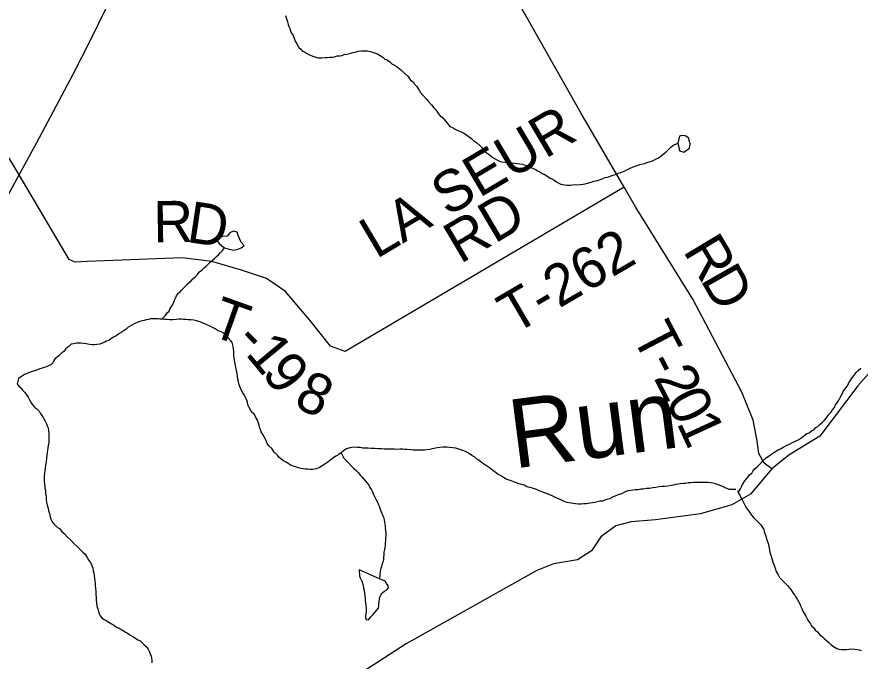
# Model space of a CAD drawing. Extents: x 1310247 to 1664935, y 284496 to 704931.
# Drawn here: x 1526231 to 1532360, y 485411 to 490091 of the extents above; entities that cross this region are included whole.
import ezdxf

# ---------------------------------------------------------------- set-up
doc = ezdxf.new("R2010")
doc.units = 0
for name, color, linetype in [('GM_X_County_Road_Text', 7, 'Continuous'), ('GM_X_County_Subdivision_Text', 7, 'Continuous'), ('GM_X_Interstate_Shield', 7, 'Continuous'), ('GM_X_Minor_Lake_Text', 7, 'Continuous'), ('GM_X_Minor_River', 7, 'Continuous'), ('GM_X_Minor_River_Text', 7, 'Continuous'), ('GM_X_Township_Subdivision', 7, 'Continuous')]:
    doc.layers.add(name, color=color, linetype=linetype)

msp = doc.modelspace()

# ---------------------------------------------------------------- linework, layer by layer
at = {"layer": 'GM_X_County_Road_Text'}
msp.add_lwpolyline([(1532455.1, 487535.2), (1532342.7, 487410.6), (1532067.8, 487045.9), (1531842.7, 486907), (1531718.6, 486806.7), (1531563.1, 486624.6), (1531427.3, 486546.5), (1531199.2, 486479.8), (1530873.2, 486436.8), (1530696.2, 486421.5), (1530585.3, 486393.1), (1530475.5, 486312.6), (1530407.6, 486211.4), (1530306.2, 486146.8), (1530131, 486117.4), (1530009.7, 486069.1), (1529059.3, 485536.4), (1528499.3, 485174.1), (1528246, 485031.6), (1527989.2, 484923.3), (1527759.5, 484880.8), (1527557.2, 484787.6), (1526800, 484365.7)], dxfattribs=at)
at = {"layer": 'GM_X_County_Subdivision_Text'}
for points in [[(1531718.6, 486806.7), (1531662.9, 486847.6), (1531623.9, 486918.4), (1531609.5, 487025), (1531581.5, 487161.8), (1531500.3, 487363.6), (1531143.3, 488038.9), (1530728, 488711.2), (1530644.9, 488853.9), (1530331, 489393.1), (1529893.1, 490164), (1529390.4, 491028.1), (1529093.2, 491542.1), (1528925.1, 491837.5), (1528918.6, 491860.9)], [(1526248.1, 488943.2), (1525036.4, 490957.3), (1524729, 491455.9)], [(1528616.5, 487659), (1528510.6, 487698.8), (1528360.9, 487887.6), (1528183.4, 488094.9), (1528046.3, 488191.3), (1527864.4, 488250.2), (1527648.5, 488313.8), (1527432, 488341.2), (1526742.6, 488313.8), (1526654.1, 488309.2), (1526612.2, 488327.8), (1526248.1, 488943.2)], [(1530644.9, 488853.9), (1528616.5, 487659)]]:
    msp.add_lwpolyline(points, dxfattribs=at)
at = {"layer": 'GM_X_Interstate_Shield'}
msp.add_lwpolyline([(1525245.4, 487749.5), (1525246, 487750.4), (1525256.2, 487763.3), (1525330.9, 487839.4), (1525438.4, 487936.8), (1525603.6, 488082.7), (1525721.2, 488179.7), (1525814.1, 488261.4), (1525884.6, 488333.7), (1525938.8, 488396.4), (1525987, 488463.3), (1526040, 488556.1), (1526140.1, 488748), (1526248.1, 488943.2), (1526375.8, 489176.9), (1526494.9, 489400.4), (1526639.6, 489673.3), (1526769.6, 489926.6), (1526885.1, 490164.2)], dxfattribs=at)
at = {"layer": 'GM_X_Minor_River'}
for points in [[(1531118, 489191.4), (1531114.4, 489209.5), (1531088.5, 489226.1), (1531058.3, 489228.7), (1531048.1, 489222.9), (1531035, 489172.9)], [(1531035, 489172.9), (1531042.5, 489142.7), (1531048.1, 489118.5), (1531078.1, 489107.8), (1531119, 489137.2), (1531123.7, 489169.2), (1531118, 489191.4)], [(1527740, 488413.6), (1527774, 488402.9), (1527808.2, 488396.2), (1527836.5, 488403.6), (1527860.9, 488413.2), (1527883.4, 488428.8), (1527861.7, 488453.4), (1527848.1, 488479.7), (1527840.5, 488502), (1527832.9, 488526.2), (1527808.9, 488534.7), (1527782.4, 488523.2), (1527759.7, 488497.5), (1527725.4, 488494.2), (1527695, 488486.7)], [(1527695, 488486.7), (1527682.6, 488468.9), (1527700.2, 488444.5), (1527720.1, 488428), (1527740, 488413.6)], [(1528718.4, 486072.7), (1528721.4, 486030.5), (1528727.1, 486016.3), (1528738.5, 485991.9), (1528742.2, 485977.8), (1528747.8, 485959.6), (1528751.3, 485941.5), (1528754.9, 485923.3), (1528758.4, 485903.2), (1528759.9, 485883.1), (1528761.5, 485867), (1528763.1, 485850.9), (1528764.7, 485834.8), (1528768.3, 485816.6), (1528769.7, 485792.5), (1528769.1, 485768.5), (1528764.4, 485742.5), (1528766.1, 485728.4), (1528769.7, 485712.3), (1528787.7, 485709.8), (1528804.4, 485731.5), (1528816.8, 485745.3), (1528827.1, 485759), (1528845.7, 485778.7), (1528858.2, 485794.4), (1528862.6, 485810.4), (1528862.9, 485824.4), (1528863.4, 485842.4), (1528865.9, 485862.5), (1528868.2, 485876.4), (1528876.6, 485890.3), (1528887.1, 485906.1), (1528903.4, 485917.7), (1528919.8, 485929.4), (1528932.2, 485943.1), (1528928.5, 485957.2), (1528916.9, 485973.6), (1528907.3, 485991.9), (1528865.9, 486009.5)], [(1528865.9, 486009.5), (1528718.4, 486072.7)]]:
    msp.add_lwpolyline(points, dxfattribs=at)
at = {"layer": 'GM_X_Minor_River_Text'}
for points in [[(1528184.1, 490100.3), (1528187.8, 490086.2), (1528193.4, 490070), (1528197, 490053.8), (1528202.6, 490035.7), (1528208.2, 490019.5), (1528215.9, 490005.2), (1528223.3, 489979), (1528238.8, 489956.5), (1528248.1, 489928.2), (1528253.8, 489914), (1528265.3, 489893.7), (1528280.8, 489869.2), (1528294.5, 489856.9), (1528308.2, 489842.5), (1528322.2, 489836.1), (1528343.9, 489821.6), (1528361.8, 489813.1), (1528389.6, 489802.4), (1528403.6, 489798.1), (1528417.5, 489793.7), (1528445.6, 489793), (1528471.8, 489794.4), (1528485.9, 489796.1), (1528508, 489797.6), (1528526.1, 489799.1), (1528540.3, 489800.8), (1528558.5, 489806.4), (1528578.6, 489807.9), (1528594.7, 489809.5), (1528611, 489817.1), (1528629.1, 489820.7), (1528659.5, 489828), (1528673.6, 489831.7), (1528697.9, 489837.1), (1528712, 489840.8), (1528734.2, 489844.3), (1528750.3, 489843.9), (1528766.3, 489843.5), (1528780.4, 489843.2), (1528798.4, 489838.7), (1528816.3, 489834.3), (1528830.3, 489829.9), (1528852.2, 489821.4), (1528871.9, 489808.8), (1528889.8, 489798.4), (1528905.5, 489784), (1528923.4, 489777.5), (1528941.1, 489763), (1528956.9, 489750.6), (1528970.7, 489742.3), (1528988.5, 489731.8), (1529020.1, 489709), (1529051.5, 489680.1), (1529075.1, 489657.5), (1529092.5, 489631), (1529110.3, 489618.5), (1529119.9, 489602.2), (1529135.6, 489587.8), (1529155, 489559.3), (1529164.6, 489541), (1529184.2, 489520.4), (1529205.6, 489495.8), (1529221.3, 489479.4), (1529244.7, 489452.8), (1529262.3, 489430.3), (1529276, 489415.9), (1529285.7, 489401.6), (1529295.3, 489387.3), (1529307, 489371), (1529324.8, 489358.5), (1529346.2, 489334), (1529361.8, 489315.5)], [(1529361.8, 489315.5), (1529377.4, 489295.1), (1529401.3, 489284.5), (1529417.1, 489274), (1529431, 489267.7), (1529450.8, 489259.2), (1529464.7, 489252.8), (1529480.7, 489246.4), (1529498.4, 489234), (1529520.1, 489217.4), (1529537.9, 489204.9), (1529551.6, 489190.5), (1529573.3, 489176), (1529596.9, 489155.3), (1529612.6, 489138.9), (1529628.2, 489122.5), (1529639.9, 489106.2), (1529653.7, 489097.8), (1529683.3, 489073), (1529707, 489060.4), (1529724.9, 489049.9), (1529744.7, 489039.4), (1529758.7, 489037.1), (1529782.7, 489034.5), (1529798.8, 489032.1), (1529814.8, 489029.7), (1529828.8, 489029.4), (1529848.9, 489028.9), (1529868.9, 489026.4), (1529886.9, 489024), (1529904.9, 489019.5), (1529918.9, 489015.2), (1529940.8, 489010.6), (1529962.6, 488998), (1529984.5, 488989.5), (1530002.4, 488981), (1530016.2, 488972.7), (1530032.1, 488964.3), (1530049.9, 488953.8), (1530063.8, 488947.5), (1530083.6, 488935), (1530103.4, 488922.4), (1530119.2, 488914), (1530133.1, 488905.7), (1530152.9, 488893.1), (1530170.7, 488882.7), (1530184.6, 488876.3), (1530198.6, 488874), (1530214.6, 488871.6), (1530228.6, 488869.2), (1530254.7, 488868.6), (1530268.8, 488870.3), (1530286.9, 488871.9), (1530301, 488871.5), (1530325.1, 488873), (1530347.3, 488876.4), (1530361.4, 488878.1), (1530379.6, 488881.7), (1530405.9, 488889.1), (1530424.2, 488896.6), (1530440.3, 488900.3), (1530464.6, 488907.7), (1530484.9, 488915.2), (1530507.2, 488922.7), (1530525.3, 488926.3), (1530543.6, 488933.9), (1530557.8, 488937.5), (1530572, 488943.2), (1530588.2, 488948.9), (1530604.4, 488954.5), (1530620.6, 488960.1), (1530634.8, 488965.8), (1530669.4, 488981), (1530687.7, 488990.6), (1530705.9, 488998.2), (1530724.2, 489005.8), (1530738.4, 489011.5), (1530758.7, 489019), (1530780.9, 489022.5), (1530795, 489026.1), (1530809.2, 489031.8), (1530825.4, 489037.4), (1530839.6, 489041.1), (1530855.8, 489046.7), (1530870.1, 489054.4), (1530890.4, 489064), (1530908.8, 489077.5), (1530929.3, 489093.1), (1530947.7, 489106.7), (1530966.3, 489126.3), (1530984.8, 489143.9), (1530999.2, 489155.6), (1531035, 489172.9)], [(1527287.3, 487894.9), (1527295.5, 487904.7), (1527309.9, 487918.4), (1527324.6, 487940.1), (1527336.9, 487953.9), (1527343.3, 487967.8), (1527353.8, 487985.6), (1527364.3, 488001.4), (1527370.7, 488019.3), (1527377.1, 488033.2), (1527383.5, 488047), (1527392, 488064.9), (1527402.4, 488082.7), (1527416.8, 488094.4), (1527429.2, 488108.1), (1527447.7, 488125.8), (1527466.3, 488145.4), (1527482.8, 488161), (1527497.1, 488172.7), (1527509.5, 488186.5), (1527526, 488202.1), (1527540.4, 488217.8), (1527559, 488237.4), (1527577.5, 488253), (1527594, 488270.7), (1527608.3, 488282.4), (1527622.7, 488296.1), (1527637.1, 488309.8), (1527653.6, 488323.4), (1527667.9, 488335.1), (1527682.3, 488348.8), (1527696.7, 488362.5), (1527709.1, 488376.3), (1527725.6, 488393.9), (1527740, 488413.6)], [(1527844.1, 487426), (1527842.5, 487440.1), (1527837, 487462.3), (1527833.4, 487478.4), (1527831.9, 487500.5), (1527826.4, 487520.7), (1527822.9, 487542.9), (1527819.3, 487559), (1527815.8, 487581.2), (1527812.2, 487597.3), (1527810.7, 487617.4), (1527809.1, 487631.5), (1527807.8, 487659.6), (1527806.2, 487677.7), (1527802.6, 487695.8), (1527795.3, 487724.1), (1527785.6, 487738.4), (1527773.9, 487752.7), (1527762.2, 487767), (1527748.6, 487783.4), (1527732.7, 487793.8), (1527714.9, 487802.3), (1527701, 487808.6), (1527687.1, 487815), (1527673.2, 487823.4), (1527653.4, 487833.9), (1527635.6, 487844.3), (1527615.6, 487850.8), (1527601.7, 487857.2), (1527585.9, 487865.6), (1527564, 487876.2), (1527536.1, 487882.8), (1527518.1, 487887.3), (1527496.1, 487889.8), (1527474, 487890.4), (1527460, 487892.7), (1527441.9, 487893.1), (1527427.9, 487893.5), (1527409.8, 487893.9), (1527389.7, 487892.4), (1527365.5, 487891), (1527343.4, 487889.5), (1527323.3, 487892), (1527307.3, 487892.4), (1527287.3, 487894.9), (1527271.2, 487895.3), (1527257.2, 487897.6), (1527235.1, 487898.1), (1527221, 487896.5), (1527202.9, 487896.9), (1527186.8, 487893.3), (1527170.6, 487889.7), (1527156.5, 487886), (1527142.3, 487882.3), (1527124.1, 487878.7), (1527109.9, 487873.1), (1527083.5, 487859.7), (1527067.2, 487852), (1527040.7, 487836.6), (1527024.3, 487821), (1527009.9, 487811.3), (1526989.5, 487797.7), (1526973.2, 487788.1), (1526952.8, 487774.5), (1526934.5, 487764.9), (1526914, 487751.4), (1526899.7, 487739.7), (1526883.5, 487734.1), (1526869.3, 487728.4), (1526851, 487720.8), (1526834.7, 487713.2), (1526812.5, 487709.7), (1526792.4, 487708.2), (1526776.3, 487708.6), (1526758.3, 487711), (1526734.3, 487715.6), (1526716.3, 487718), (1526696.3, 487720.5), (1526666.1, 487719.2), (1526641.9, 487715.8), (1526625.8, 487714.2), (1526611.4, 487698.5), (1526586.8, 487679), (1526572.2, 487659.3), (1526557.9, 487649.6), (1526537.3, 487630), (1526523, 487618.4), (1526508.7, 487608.7), (1526500.3, 487594.8), (1526493.9, 487580.9), (1526479.5, 487565.2), (1526461.1, 487555.6), (1526446.9, 487548), (1526428.7, 487542.4), (1526414.5, 487538.7), (1526398.3, 487533.1), (1526380, 487525.5), (1526359.8, 487520), (1526341.6, 487514.4), (1526319.3, 487506.9), (1526305.1, 487501.2)], [(1526305.1, 487501.2), (1526286.8, 487491.6), (1526272.5, 487484), (1526258.2, 487474.3), (1526241.8, 487462.6), (1526232.9, 487424.7)], [(1531474.6, 486634.2), (1531489.4, 486661.9), (1531497.7, 486675.8), (1531504.2, 486693.7), (1531522.9, 486719.3), (1531533.4, 486735.1), (1531545.8, 486748.8), (1531556.2, 486764.6), (1531572.6, 486776.3), (1531581, 486790.1), (1531597.5, 486809.8), (1531611.9, 486821.5), (1531632.5, 486843.1), (1531653.1, 486864.6), (1531675.8, 486886.2), (1531702.3, 486903.6), (1531716.6, 486913.3), (1531739.1, 486930.8), (1531763.6, 486946.2), (1531781.9, 486951.8), (1531806.3, 486967.3), (1531830.7, 486978.7), (1531847, 486986.4), (1531863.3, 486996), (1531889.7, 487007.4), (1531914.2, 487020.9), (1531928.5, 487030.5), (1531950.9, 487046), (1531973.5, 487063.6), (1531989.7, 487069.2), (1532008.2, 487084.8), (1532022.4, 487090.5), (1532038.9, 487108.1), (1532053.1, 487115.8), (1532069.6, 487131.5), (1532086.1, 487147.1), (1532100.5, 487160.8), (1532115, 487178.5), (1532129.6, 487200.2), (1532148.1, 487217.8), (1532156.5, 487233.7), (1532173.1, 487253.4), (1532181.6, 487271.2), (1532189.9, 487285.1), (1532204.5, 487306.8), (1532212.9, 487320.6), (1532227.7, 487348.3), (1532236.2, 487368.2), (1532255, 487395.8), (1532267.4, 487409.6), (1532275.9, 487427.5), (1532288.4, 487447.2), (1532301, 487469), (1532315.6, 487488.7), (1532332.1, 487506.3), (1532346.5, 487522), (1532365, 487539.7)], [(1526232.9, 487424.7), (1526244.5, 487408.4), (1526260.3, 487396), (1526271.9, 487379.6), (1526285.6, 487365.3), (1526299.3, 487348.9), (1526312.8, 487328.5), (1526322.4, 487308.2), (1526335.9, 487287.8), (1526343.6, 487273.6), (1526361.2, 487253.1), (1526377, 487242.7), (1526392.7, 487226.2), (1526400.3, 487212), (1526412, 487195.7), (1526421.6, 487179.4), (1526433.2, 487159.1), (1526446.6, 487134.7), (1526452.3, 487120.5), (1526457.9, 487104.3), (1526461.3, 487080.1), (1526463, 487066), (1526464.5, 487043.9), (1526463.9, 487019.9), (1526463.4, 486999.8), (1526458.8, 486977.9), (1526456.3, 486959.9), (1526453.8, 486939.9), (1526451.5, 486925.9), (1526449, 486905.9), (1526446.5, 486885.9), (1526443.8, 486857.8), (1526439.1, 486833.9), (1526436.6, 486813.9), (1526434.2, 486797.9), (1526431.6, 486771.9), (1526429.2, 486757.9), (1526430.6, 486733.8), (1526430.1, 486713.7), (1526431.8, 486699.6), (1526433.4, 486683.5), (1526435, 486667.5), (1526438.6, 486651.3), (1526440.2, 486633.2), (1526441.7, 486615.1), (1526443.4, 486601), (1526444.9, 486580.9), (1526446.5, 486564.8), (1526450.1, 486546.7), (1526455.6, 486528.5), (1526461.1, 486504.3), (1526468.6, 486484.1), (1526474, 486459.8), (1526477.6, 486441.7), (1526487.2, 486423.4), (1526498.8, 486407.1), (1526512.6, 486394.7), (1526526.3, 486380.3), (1526540.2, 486374), (1526555.8, 486355.5), (1526575.4, 486337), (1526597, 486314.4), (1526622.5, 486289.7), (1526646, 486265.1), (1526669.5, 486242.5), (1526695, 486215.8), (1526710.7, 486203.3), (1526724.4, 486189), (1526741.9, 486164.5), (1526753.4, 486142.1), (1526767.1, 486127.7), (1526776.6, 486105.4), (1526782.1, 486085.2), (1526785.7, 486067.1), (1526791.2, 486048.9), (1526792.9, 486032.8), (1526796.3, 486010.7), (1526797.8, 485990.6), (1526799.5, 485976.5), (1526801, 485958.4), (1526802.6, 485940.3), (1526804, 485916.2), (1526805.4, 485892.1), (1526807.1, 485878), (1526806.7, 485862), (1526809.8, 485827.8), (1526815.3, 485803.5), (1526818.9, 485789.4), (1526824.5, 485771.2), (1526830.1, 485753), (1526835.8, 485738.8), (1526849.5, 485724.5), (1526865.3, 485714.1), (1526879.1, 485705.7), (1526898.9, 485693.2), (1526918.7, 485682.7), (1526936.6, 485672.2), (1526960.3, 485655.6), (1526974.2, 485649.2), (1526988, 485640.9), (1527003.9, 485632.5)], [(1529558.5, 486891.1), (1529538.7, 486903.6), (1529513, 486920.3), (1529491.2, 486932.8), (1529465.4, 486943.5), (1529449.4, 486947.9), (1529421.5, 486956.6), (1529399.5, 486959.1), (1529375.4, 486961.7), (1529359.4, 486964.1), (1529343.3, 486964.5), (1529329.3, 486964.8), (1529303.1, 486961.4), (1529285, 486959.9), (1529264.7, 486954.3), (1529250.6, 486952.7), (1529232.4, 486947.1), (1529210.3, 486945.6), (1529194.2, 486944), (1529170, 486942.6), (1529143.9, 486943.2), (1529111.8, 486942), (1529093.7, 486944.4), (1529067.7, 486947.1), (1529049.6, 486947.5), (1529035.6, 486949.8), (1529013.5, 486950.4), (1528991.4, 486948.9), (1528975.3, 486949.3), (1528957.3, 486949.7), (1528935.2, 486950.2), (1528921.1, 486950.6), (1528901, 486951.1), (1528881, 486951.6), (1528854.9, 486952.2), (1528830.8, 486954.8), (1528806.7, 486955.3), (1528782.7, 486957.9), (1528762.6, 486958.4), (1528746.5, 486958.8), (1528726.5, 486961.3), (1528706.4, 486961.8), (1528686.4, 486964.3), (1528666.3, 486962.8), (1528650.2, 486961.1), (1528627.9, 486953.6), (1528605.4, 486938.1), (1528587, 486924.5), (1528570.6, 486910.9), (1528554.3, 486901.3), (1528535.9, 486889.7), (1528515.4, 486874.1), (1528490.9, 486856.6), (1528470.4, 486841.1), (1528450, 486829.5), (1528429.6, 486816), (1528409.3, 486808.5), (1528395.2, 486804.8), (1528379, 486803.2), (1528361, 486803.6), (1528342.9, 486804), (1528328.9, 486804.4), (1528314.8, 486806.7), (1528296.9, 486811.1), (1528278.9, 486815.6), (1528262.9, 486820), (1528249, 486824.3), (1528233, 486828.7), (1528217.2, 486837.1), (1528203.3, 486845.5), (1528187.5, 486855.9), (1528169.6, 486864.4), (1528151.9, 486878.8), (1528136.2, 486893.3), (1528124.5, 486907.6), (1528100.9, 486928.2), (1528083.5, 486954.7), (1528061.9, 486975.3), (1528050.3, 486991.6), (1528036.9, 487022.1), (1528017.7, 487056.6), (1528006.2, 487077), (1528002.6, 487093.1), (1527994.9, 487109.4), (1527991.3, 487123.5), (1527987.6, 487139.6), (1527978.3, 487165.9), (1527968.6, 487180.2), (1527955.2, 487206.6), (1527941.4, 487217), (1527931.7, 487231.3), (1527918.2, 487253.7), (1527908.6, 487272), (1527907.1, 487294.1), (1527897.6, 487316.4), (1527890, 487330.6), (1527882.3, 487344.8), (1527872.6, 487359.1), (1527863, 487377.4), (1527851.6, 487405.8), (1527844.1, 487426)], [(1528587, 486924.5), (1528608.1, 486883.9), (1528627.7, 486865.4), (1528641.4, 486851), (1528660.9, 486828.5), (1528680.6, 486809.9), (1528696.3, 486795.5), (1528713.9, 486779), (1528725.5, 486760.7), (1528739.3, 486748.3), (1528752.9, 486731.9), (1528764.6, 486717.6), (1528776.3, 486703.3), (1528788, 486689), (1528795.7, 486672.7), (1528809.3, 486654.3), (1528816.9, 486640.1), (1528826.4, 486615.8), (1528836, 486597.5), (1528843.6, 486581.3), (1528851.2, 486565), (1528858.8, 486546.8), (1528866.4, 486530.6), (1528872.1, 486514.4), (1528881.5, 486488.1), (1528889.1, 486473.8), (1528894.7, 486455.6), (1528900.3, 486437.5), (1528904, 486423.3), (1528905.6, 486407.2), (1528907.2, 486393.1), (1528908.9, 486379.1), (1528910.3, 486357), (1528912, 486342.9), (1528911.6, 486324.8), (1528910.9, 486300.8), (1528910.6, 486286.7), (1528908.1, 486266.7), (1528907.7, 486252.7), (1528905.3, 486234.7), (1528902.9, 486220.7), (1528898.5, 486202.8), (1528898, 486184.7), (1528895.5, 486162.7), (1528895.1, 486148.7), (1528890.6, 486128.7), (1528884.1, 486110.8), (1528881.8, 486096.8), (1528877.4, 486082.9), (1528870.9, 486065), (1528865.9, 486009.5)], [(1531457.1, 486656.7), (1531441, 486657.1), (1531423, 486657.5), (1531408.9, 486657.8), (1531393, 486664.2), (1531377.1, 486670.6), (1531361.2, 486679.1), (1531347.3, 486683.4), (1531329.4, 486691.9), (1531307.5, 486698.4), (1531289.5, 486702.9), (1531271.5, 486705.3), (1531255.5, 486707.7), (1531235.4, 486708.2), (1531209.3, 486708.8), (1531189.2, 486709.3), (1531171.1, 486707.7), (1531149, 486708.3), (1531128.8, 486704.7), (1531110.8, 486705.2), (1531090.6, 486701.6), (1531074.5, 486700), (1531052.3, 486698.5), (1531038.2, 486696.9), (1531018.1, 486693.4), (1531003.9, 486689.7), (1530987.7, 486686.1), (1530961.5, 486682.7), (1530937.3, 486679.2), (1530919.3, 486679.7), (1530897.1, 486676.2), (1530874.9, 486672.7), (1530852.7, 486669.2), (1530828.5, 486665.8), (1530808.4, 486664.3), (1530786.2, 486660.8), (1530766.1, 486659.3), (1530745.9, 486655.8), (1530725.8, 486654.3), (1530707.7, 486652.7), (1530693.6, 486651), (1530673.4, 486647.5), (1530653.1, 486640), (1530624.7, 486626.6), (1530600.4, 486619.2), (1530576, 486609.7), (1530555.7, 486600.2), (1530539.4, 486590.5), (1530519.2, 486585), (1530500.9, 486579.4), (1530486.7, 486573.8), (1530470.6, 486572.1), (1530450.4, 486566.6), (1530428.2, 486563.1), (1530414.1, 486561.5), (1530397.9, 486557.8), (1530383.8, 486556.2), (1530367.7, 486552.5), (1530349.6, 486553), (1530331.5, 486551.4), (1530311.4, 486551.9), (1530291.3, 486552.4), (1530273.3, 486554.8), (1530245.3, 486559.5), (1530227.3, 486564), (1530203.4, 486572.5), (1530179.6, 486585.2), (1530161.7, 486591.6), (1530145.9, 486600), (1530126, 486608.5), (1530100.2, 486621.2), (1530084.2, 486625.6), (1530066.4, 486634), (1530042.5, 486642.6), (1530022.6, 486651.2), (1530006.7, 486657.6), (1529992.7, 486661.9), (1529978.8, 486666.3), (1529960.9, 486672.7), (1529946.8, 486675), (1529932.9, 486679.4), (1529917, 486687.8), (1529899.1, 486694.3), (1529875.2, 486700.9), (1529861.2, 486705.2), (1529847.3, 486709.6), (1529823.4, 486720.2), (1529809.5, 486724.5), (1529787.6, 486733.1), (1529767.8, 486745.6), (1529746, 486758.1), (1529730.2, 486766.5), (1529716.3, 486776.9), (1529690.7, 486795.6), (1529665, 486814.3), (1529645.3, 486828.8), (1529621.6, 486843.4), (1529607.8, 486853.8), (1529588.1, 486870.3), (1529572.3, 486880.7), (1529558.5, 486891.1)], [(1531471, 486650.3), (1531474.6, 486634.2), (1531486.2, 486615.8), (1531493.8, 486599.6), (1531501.4, 486581.4), (1531509.1, 486567.1), (1531516.8, 486552.9), (1531524.5, 486538.7), (1531532.1, 486524.5), (1531543.8, 486510.1), (1531557.4, 486489.7), (1531571, 486471.4), (1531584.7, 486455), (1531598.4, 486440.6), (1531612.1, 486428.2), (1531625.8, 486413.8), (1531637.5, 486399.5), (1531649.1, 486381.2), (1531658.8, 486366.9), (1531662.5, 486352.8), (1531668.1, 486338.6), (1531675.7, 486318.3), (1531681, 486292.1), (1531688.6, 486271.9), (1531696, 486247.6), (1531699.6, 486231.5), (1531701.3, 486217.4), (1531706.7, 486193.2), (1531712.2, 486173), (1531717.8, 486156.8), (1531723.4, 486138.6), (1531727, 486122.5), (1531734.6, 486104.2), (1531742.2, 486086), (1531749.6, 486061.8), (1531763.1, 486037.3), (1531774.7, 486019), (1531788.3, 486002.6), (1531804, 485988.2), (1531817.7, 485973.8), (1531831.4, 485959.5), (1531845.1, 485945.1), (1531856.9, 485930.8), (1531870.3, 485906.4), (1531886, 485889.9), (1531891.6, 485875.8), (1531901.3, 485861.5), (1531910.9, 485843.2), (1531920.6, 485826.9), (1531930.1, 485806.6), (1531935.8, 485792.4), (1531941.4, 485778.2), (1531951.1, 485762), (1531964.5, 485737.5), (1531974.1, 485717.2), (1531985.7, 485700.9), (1531999.3, 485680.5), (1532007, 485666.3), (1532022.7, 485651.9), (1532036.3, 485633.5), (1532050.1, 485623.1), (1532065.7, 485604.7), (1532085.4, 485588.2), (1532099.1, 485573.8), (1532116.7, 485557.3), (1532132.5, 485544.9), (1532146.3, 485532.5), (1532160.1, 485522.2), (1532177.8, 485509.7), (1532191.7, 485501.3), (1532205.6, 485497), (1532221.6, 485494.6), (1532237.7, 485494.2), (1532259.8, 485495.7), (1532278, 485497.2), (1532292.1, 485498.9), (1532320.2, 485498.2), (1532338.2, 485495.8), (1532352.2, 485493.5), (1532368.1, 485487)], [(1527003.9, 485632.5), (1527019.7, 485622.1), (1527035.5, 485613.6), (1527051.3, 485601.2), (1527073.1, 485590.7), (1527092.9, 485578.2), (1527110.7, 485565.7), (1527124.6, 485559.3), (1527140.4, 485546.9), (1527154.1, 485532.5), (1527171.7, 485516.1), (1527185.3, 485497.7), (1527193, 485483.4), (1527200.6, 485463.2), (1527206.2, 485447), (1527209.8, 485432.9), (1527211.5, 485418.8), (1527211, 485398.7)]]:
    msp.add_lwpolyline(points, dxfattribs=at)

# ---------------------------------------------------------------- texts
at = {"layer": 'GM_X_Minor_Lake_Text'}
msp.add_text('Run', height=499.99, rotation=7.35027, dxfattribs=at).set_placement((1529842.8, 486808.9))
at = {"layer": 'GM_X_Township_Subdivision'}
for s, rotation, p in [('LA SEUR', 30.65072, (1528843.1, 488328.9)), ('RD', 30.5418, (1529453.2, 488292.7)), ('R', 0.75719, (1527224.4, 488452.5)), ('D', 351.49589, (1527458, 488456.6)), ('T-262', 30.33621, (1529844.7, 487779.6)), ('R', 301.10634, (1531068.5, 488391.5)), ('D', 299.60482, (1531194.8, 488182.3)), ('T', 340.40355, (1527622.6, 487781.8)), ('T', 297.62501, (1530695.6, 487776.3)), ('-', 314.437, (1527804, 487725.7)), ('1', 309.64567, (1527885.8, 487642.7)), ('9', 308.56554, (1528002.8, 487501.5)), ('-', 297.56696, (1530799.6, 487577.6)), ('2', 297.3773, (1530856.5, 487468.6)), ('8', 334.44586, (1528232.6, 487265.8)), ('0', 296.7396, (1530941.1, 487305.3)), ('1', 294.69592, (1531023, 487142.8))]:
    msp.add_text(s, height=300, rotation=rotation, dxfattribs=at).set_placement(p)

doc.saveas('drawing.dxf')
